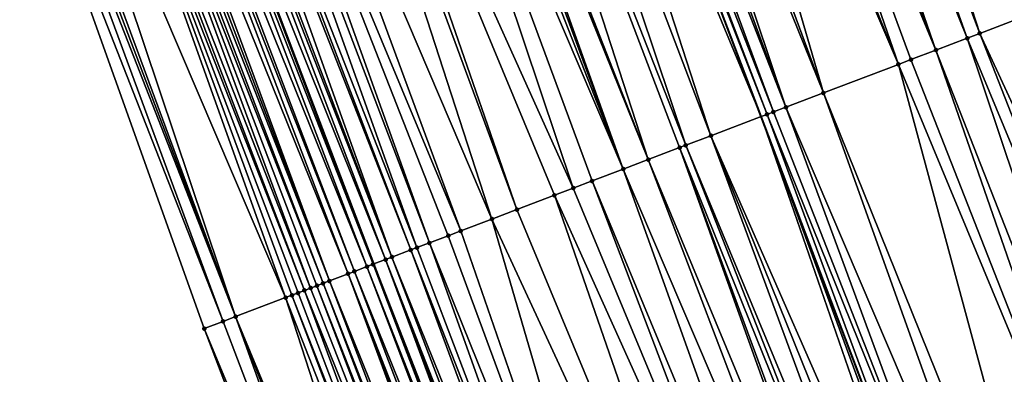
# Model space of a CAD drawing. Header units: feet. Extents: x 2004186 to 2014793, y 836912 to 864902.
# Tile 396 of 974: x 2010346 to 2010375, y 847948 to 847959. Entities that reach past the tile are written whole.
import ezdxf

# ---------------------------------------------------------------- set-up
doc = ezdxf.new("R2010")
doc.units = ezdxf.units.FT
doc.header["$LTSCALE"] = 100
doc.header["$MEASUREMENT"] = 0
for name, color, linetype, lineweight in [('EP_Travel Lane', 5, 'Continuous', 40), ('GPL_Skip Line', 2, 'Continuous', 40), ('Road Shots', 4, 'Continuous', 200), ('Road X-Section', 30, 'Continuous', 13)]:
    doc.layers.add(name, color=color, linetype=linetype, lineweight=lineweight)
doc.layers.add('I-77 SB_MM21-27-Surface-Border', color=7, linetype='Continuous')
doc.layers.add('I-77 SB_MM21-27-Surface-TIN', color=7, linetype='Continuous')

msp = doc.modelspace()

# ---------------------------------------------------------------- linework, layer by layer
at = {"layer": 'EP_Travel Lane'}
msp.add_polyline3d([(2010411.27561073, 847801.6155537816, 431.5946390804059), (2010404.664397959, 847820.4911271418, 431.5215384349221), (2010398.053152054, 847839.3667951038, 431.4753545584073), (2010391.291403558, 847857.8650233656, 431.416789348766), (2010384.405827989, 847876.6421531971, 431.3169357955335), (2010377.520197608, 847895.4194325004, 431.2697150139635), (2010370.634593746, 847914.1966394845, 431.1969690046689), (2010363.638101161, 847932.5998166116, 431.1206597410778), (2010356.528513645, 847951.2935980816, 431.1153276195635), (2010349.418995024, 847969.9871984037, 431.0514817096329), (2010342.428434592, 847988.3403477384, 430.9910314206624), (2010335.069173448, 848006.9369856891, 430.9005451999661), (2010327.709890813, 848025.5336779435, 430.8292895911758), (2010320.350612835, 848044.1303584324, 430.7538676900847), (2010313.096629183, 848062.3908315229, 430.6781007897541), (2010305.390469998, 848080.8465041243, 430.5989821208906), (2010297.684316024, 848099.3021642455, 430.5160583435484)], dxfattribs=at)
at = {"layer": 'GPL_Skip Line'}
msp.add_polyline3d([(2010422.965392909, 847805.7298375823, 432.0990983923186), (2010416.32843218, 847824.5963541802, 432.0262505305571), (2010409.691460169, 847843.4629028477, 431.9625323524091), (2010402.875732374, 847862.105767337, 431.9007132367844), (2010395.992691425, 847880.8838705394, 431.8150787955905), (2010389.109602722, 847899.6621040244, 431.7753469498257), (2010382.226526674, 847918.4403029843, 431.7234295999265), (2010375.19105259, 847936.9974819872, 431.6554652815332), (2010368.098361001, 847955.6975032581, 431.596892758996), (2010361.005655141, 847974.3975621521, 431.5504159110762), (2010353.967335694, 847992.9289843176, 431.4755962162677), (2010346.605653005, 848011.5247025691, 431.3982657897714), (2010339.243966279, 848030.1204310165, 431.3245462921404), (2010331.882245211, 848048.7162462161, 431.2815498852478), (2010324.561540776, 848067.1436544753, 431.2263298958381), (2010316.89390634, 848085.6152723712, 431.1424802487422), (2010309.226277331, 848104.0868771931, 431.0546505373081)], dxfattribs=at)
at = {"layer": 'I-77 SB_MM21-27-Surface-Border', "color": 3, "linetype": 'ByBlock', "lineweight": -2}
msp.add_polyline3d([(2010407.113855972, 847800.1508731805, 431.433307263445), (2010401.986137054, 847819.5486046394, 431.4328845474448), (2010394.028547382, 847837.9504286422, 431.3309332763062), (2010387.102347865, 847856.3315577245, 431.2563549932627), (2010380.604963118, 847875.2507694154, 431.1648142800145), (2010372.980670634, 847893.7575748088, 431.0657531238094), (2010365.732000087, 847912.4018871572, 430.9826047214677), (2010358.568744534, 847930.6702650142, 430.9181466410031), (2010351.456411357, 847949.3628909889, 430.8815903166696), (2010344.717938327, 847968.1977442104, 430.8386513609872), (2010337.570430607, 847986.4083957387, 430.760817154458), (2010331.111513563, 848005.3630545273, 430.7032324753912), (2010323.165819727, 848023.7265324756, 430.6018029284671), (2010316.892724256, 848042.7551530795, 430.5724557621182), (2010309.267378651, 848060.8033689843, 430.4866649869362), (2010301.796048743, 848079.3564190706, 430.4260753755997), (2010293.216183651, 848097.4499587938, 430.3221133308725)], dxfattribs=at)
at = {"layer": 'I-77 SB_MM21-27-Surface-TIN', "color": 128, "linetype": 'ByBlock', "lineweight": -2}
for points in [[(2010368.456423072, 847977.2334706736, 431.8253182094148), (2010367.521836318, 847976.8777353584, 431.7871012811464), (2010374.634144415, 847958.185175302, 431.8449456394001)], [(2010368.456423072, 847977.2334706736, 431.8253182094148), (2010374.634144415, 847958.185175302, 431.8449456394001), (2010376.503318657, 847958.8966440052, 431.9207520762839)], [(2010367.521836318, 847976.8777353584, 431.7871012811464), (2010366.77416079, 847976.5931632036, 431.7617209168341), (2010374.260305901, 847958.0428911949, 431.8328923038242)], [(2010367.521836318, 847976.8777353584, 431.7871012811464), (2010374.260305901, 847958.0428911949, 431.8328923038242), (2010374.634144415, 847958.185175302, 431.8449456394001)], [(2010366.77416079, 847976.5931632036, 431.7617209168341), (2010366.400323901, 847976.4508748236, 431.7482879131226), (2010373.325714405, 847957.6871683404, 431.7986981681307)], [(2010366.77416079, 847976.5931632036, 431.7617209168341), (2010373.325714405, 847957.6871683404, 431.7986981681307), (2010374.260305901, 847958.0428911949, 431.8328923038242)], [(2010366.400323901, 847976.4508748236, 431.7482879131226), (2010365.652657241, 847976.1662793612, 431.7153881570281), (2010373.325714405, 847957.6871683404, 431.7986981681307)], [(2010365.652657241, 847976.1662793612, 431.7153881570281), (2010364.718065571, 847975.8105569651, 431.6813390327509), (2010372.204211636, 847957.2602824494, 431.7517079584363)], [(2010365.652657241, 847976.1662793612, 431.7153881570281), (2010372.578048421, 847957.4025711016, 431.7652276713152), (2010373.325714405, 847957.6871683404, 431.7986981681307)], [(2010365.652657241, 847976.1662793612, 431.7153881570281), (2010372.204211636, 847957.2602824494, 431.7517079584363), (2010372.578048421, 847957.4025711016, 431.7652276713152)], [(2010364.344228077, 847975.6682701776, 431.6684197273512), (2010363.035798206, 847975.1702628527, 431.6220511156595), (2010369.961192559, 847956.4065462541, 431.669208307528)], [(2010364.718065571, 847975.8105569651, 431.6813390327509), (2010364.344228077, 847975.6682701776, 431.6684197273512), (2010372.204211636, 847957.2602824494, 431.7517079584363)], [(2010364.344228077, 847975.6682701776, 431.6684197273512), (2010369.961192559, 847956.4065462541, 431.669208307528), (2010372.204211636, 847957.2602824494, 431.7517079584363)], [(2010363.035798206, 847975.1702628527, 431.6220511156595), (2010362.475039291, 847974.9568396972, 431.6049388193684), (2010369.961192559, 847956.4065462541, 431.669208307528)], [(2010362.475039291, 847974.9568396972, 431.6049388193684), (2010361.914274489, 847974.7434320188, 431.592819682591), (2010368.839677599, 847955.9796924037, 431.6325548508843)], [(2010362.475039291, 847974.9568396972, 431.6049388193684), (2010368.839677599, 847955.9796924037, 431.6325548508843), (2010369.961192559, 847956.4065462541, 431.669208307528)], [(2010361.540436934, 847974.6011453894, 431.579951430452), (2010361.166609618, 847974.458831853, 431.5584025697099), (2010368.465850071, 847955.8373794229, 431.6111864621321)], [(2010361.914274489, 847974.7434320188, 431.592819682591), (2010361.540436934, 847974.6011453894, 431.579951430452), (2010368.839677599, 847955.9796924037, 431.6325548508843)], [(2010361.540436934, 847974.6011453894, 431.579951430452), (2010368.465850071, 847955.8373794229, 431.6111864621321), (2010368.839677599, 847955.9796924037, 431.6325548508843)], [(2010360.418947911, 847974.1742233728, 431.5213031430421), (2010368.098361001, 847955.6975032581, 431.596892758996), (2010361.005655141, 847974.3975621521, 431.5504159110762)], [(2010361.166609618, 847974.458831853, 431.5584025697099), (2010361.005655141, 847974.3975621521, 431.5504159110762), (2010368.278932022, 847955.7662341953, 431.6041357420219)], [(2010368.278932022, 847955.7662341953, 431.6041357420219), (2010361.005655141, 847974.3975621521, 431.5504159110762), (2010368.098361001, 847955.6975032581, 431.596892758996)], [(2010361.166609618, 847974.458831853, 431.5584025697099), (2010368.278932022, 847955.7662341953, 431.6041357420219), (2010368.465850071, 847955.8373794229, 431.6111864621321)], [(2010360.418947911, 847974.1742233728, 431.5213031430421), (2010359.48437438, 847973.818453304, 431.4718741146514), (2010366.596674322, 847955.1259146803, 431.53665778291)], [(2010360.418947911, 847974.1742233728, 431.5213031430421), (2010366.596674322, 847955.1259146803, 431.53665778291), (2010368.098361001, 847955.6975032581, 431.596892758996)], [(2010359.48437438, 847973.818453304, 431.4718741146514), (2010358.549794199, 847973.4627007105, 431.4280829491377), (2010365.849012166, 847954.8413073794, 431.4999410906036)], [(2010359.48437438, 847973.818453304, 431.4718741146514), (2010365.849012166, 847954.8413073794, 431.4999410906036), (2010366.596674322, 847955.1259146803, 431.53665778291)], [(2010358.549794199, 847973.4627007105, 431.4280829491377), (2010357.428285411, 847973.0358306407, 431.3861933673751), (2010364.72750573, 847954.4144311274, 431.4560605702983)], [(2010358.549794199, 847973.4627007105, 431.4280829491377), (2010365.66209319, 847954.7701645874, 431.4936761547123), (2010365.849012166, 847954.8413073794, 431.4999410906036)], [(2010358.549794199, 847973.4627007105, 431.4280829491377), (2010364.72750573, 847954.4144311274, 431.4560605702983), (2010365.66209319, 847954.7701645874, 431.4936761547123)], [(2010357.428285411, 847973.0358306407, 431.3861933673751), (2010357.241369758, 847972.9646791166, 431.3771108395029), (2010364.72750573, 847954.4144311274, 431.4560605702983)], [(2010356.680619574, 847972.7512330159, 431.3525960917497), (2010356.119867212, 847972.5377926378, 431.3299275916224), (2010363.979845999, 847954.1298174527, 431.4172876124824)], [(2010357.054451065, 847972.8935355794, 431.3706049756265), (2010356.680619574, 847972.7512330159, 431.3525960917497), (2010363.979845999, 847954.1298174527, 431.4172876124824)], [(2010357.241369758, 847972.9646791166, 431.3771108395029), (2010357.054451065, 847972.8935355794, 431.3706049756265), (2010363.979845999, 847954.1298174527, 431.4172876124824)], [(2010357.241369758, 847972.9646791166, 431.3771108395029), (2010363.979845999, 847954.1298174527, 431.4172876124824), (2010364.72750573, 847954.4144311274, 431.4560605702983)], [(2010356.119867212, 847972.5377926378, 431.3299275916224), (2010354.250683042, 847971.8263500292, 431.2625338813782), (2010362.484508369, 847953.5606378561, 431.3551474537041)], [(2010356.119867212, 847972.5377926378, 431.3299275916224), (2010363.045263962, 847953.7740697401, 431.3750738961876), (2010363.979845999, 847954.1298174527, 431.4172876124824)], [(2010356.119867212, 847972.5377926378, 431.3299275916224), (2010362.484508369, 847953.5606378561, 431.3551474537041), (2010363.045263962, 847953.7740697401, 431.3750738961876)], [(2010353.876846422, 847971.6840609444, 431.2488734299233), (2010352.194590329, 847971.0437372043, 431.1800271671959), (2010360.054570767, 847952.6357576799, 431.2659992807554)], [(2010354.250683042, 847971.8263500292, 431.2625338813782), (2010353.876846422, 847971.6840609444, 431.2488734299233), (2010360.802239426, 847952.9203478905, 431.2972024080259)], [(2010353.876846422, 847971.6840609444, 431.2488734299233), (2010360.054570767, 847952.6357576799, 431.2659992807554), (2010360.802239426, 847952.9203478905, 431.2972024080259)], [(2010354.250683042, 847971.8263500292, 431.2625338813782), (2010361.923749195, 847953.3472153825, 431.3382568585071), (2010362.484508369, 847953.5606378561, 431.3551474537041)], [(2010354.250683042, 847971.8263500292, 431.2625338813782), (2010360.802239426, 847952.9203478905, 431.2972024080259), (2010361.923749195, 847953.3472153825, 431.3382568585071)], [(2010352.194590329, 847971.0437372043, 431.1800271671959), (2010351.446921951, 847970.7591462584, 431.1485845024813), (2010359.119979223, 847952.2800349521, 431.2318461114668)], [(2010352.194590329, 847971.0437372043, 431.1800271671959), (2010359.119979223, 847952.2800349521, 431.2318461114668), (2010360.054570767, 847952.6357576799, 431.2659992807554)], [(2010351.446921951, 847970.7591462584, 431.1485845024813), (2010351.07308314, 847970.6168629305, 431.1367813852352), (2010358.185388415, 847951.9243102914, 431.1970693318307)], [(2010351.446921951, 847970.7591462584, 431.1485845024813), (2010358.746146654, 847952.1377352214, 431.2147523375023), (2010359.119979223, 847952.2800349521, 431.2318461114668)], [(2010351.446921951, 847970.7591462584, 431.1485845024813), (2010358.185388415, 847951.9243102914, 431.1970693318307), (2010358.746146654, 847952.1377352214, 431.2147523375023)], [(2010350.512324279, 847970.4034396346, 431.1196238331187), (2010350.325409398, 847970.3322860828, 431.1098870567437), (2010357.624622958, 847951.7109043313, 431.185506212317)], [(2010351.07308314, 847970.6168629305, 431.1367813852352), (2010350.512324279, 847970.4034396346, 431.1196238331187), (2010357.811543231, 847951.782043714, 431.190671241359)], [(2010350.512324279, 847970.4034396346, 431.1196238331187), (2010357.624622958, 847951.7109043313, 431.185506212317), (2010357.811543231, 847951.782043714, 431.190671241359)], [(2010351.07308314, 847970.6168629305, 431.1367813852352), (2010357.811543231, 847951.782043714, 431.190671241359), (2010358.185388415, 847951.9243102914, 431.1970693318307)], [(2010349.764658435, 847970.1188420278, 431.0860322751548), (2010349.418995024, 847969.9871984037, 431.0514817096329), (2010356.876958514, 847951.4263030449, 431.1507298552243)], [(2010349.951571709, 847970.1899998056, 431.0971324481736), (2010349.764658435, 847970.1188420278, 431.0860322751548), (2010357.063868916, 847951.4974683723, 431.1642650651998)], [(2010349.764658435, 847970.1188420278, 431.0860322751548), (2010356.876958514, 847951.4263030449, 431.1507298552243), (2010357.063868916, 847951.4974683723, 431.1642650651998)], [(2010350.325409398, 847970.3322860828, 431.1098870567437), (2010349.951571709, 847970.1899998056, 431.0971324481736), (2010357.063868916, 847951.4974683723, 431.1642650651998)], [(2010350.325409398, 847970.3322860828, 431.1098870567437), (2010357.063868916, 847951.4974683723, 431.1642650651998), (2010357.624622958, 847951.7109043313, 431.185506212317)], [(2010349.203936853, 847969.9053207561, 431.0372663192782), (2010348.830087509, 847969.7630651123, 431.0343944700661), (2010356.316235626, 847951.212785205, 431.1030727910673)], [(2010349.390849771, 847969.9764794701, 431.0486684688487), (2010349.203936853, 847969.9053207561, 431.0372663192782), (2010356.503150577, 847951.2839385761, 431.1127507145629)], [(2010349.203936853, 847969.9053207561, 431.0372663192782), (2010356.316235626, 847951.212785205, 431.1030727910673), (2010356.503150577, 847951.2839385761, 431.1127507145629)], [(2010349.390849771, 847969.9764794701, 431.0486684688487), (2010356.528513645, 847951.2935980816, 431.1153276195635), (2010349.418995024, 847969.9871984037, 431.0514817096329)], [(2010349.390849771, 847969.9764794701, 431.0486684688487), (2010356.503150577, 847951.2839385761, 431.1127507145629), (2010356.528513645, 847951.2935980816, 431.1153276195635)], [(2010356.876958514, 847951.4263030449, 431.1507298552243), (2010349.418995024, 847969.9871984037, 431.0514817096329), (2010356.528513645, 847951.2935980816, 431.1153276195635)], [(2010348.269351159, 847969.5495826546, 430.9981504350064), (2010348.082440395, 847969.478418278, 430.9849214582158), (2010355.194754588, 847950.7858422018, 431.0376573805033)], [(2010348.643166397, 847969.6919279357, 431.0299404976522), (2010348.269351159, 847969.5495826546, 430.9981504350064), (2010355.755473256, 847950.9993711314, 431.0888921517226)], [(2010348.269351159, 847969.5495826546, 430.9981504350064), (2010355.194754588, 847950.7858422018, 431.0376573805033), (2010355.755473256, 847950.9993711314, 431.0888921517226)], [(2010348.830087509, 847969.7630651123, 431.0343944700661), (2010348.643166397, 847969.6919279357, 431.0299404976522), (2010355.942389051, 847951.0705222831, 431.0978540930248)], [(2010348.643166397, 847969.6919279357, 431.0299404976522), (2010355.755473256, 847950.9993711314, 431.0888921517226), (2010355.942389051, 847951.0705222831, 431.0978540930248)], [(2010348.830087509, 847969.7630651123, 431.0343944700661), (2010355.942389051, 847951.0705222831, 431.0978540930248), (2010356.316235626, 847951.212785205, 431.1030727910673)], [(2010347.33476058, 847969.1938573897, 430.9631757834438), (2010347.147839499, 847969.1227201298, 430.9586950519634), (2010354.447081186, 847950.5012644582, 431.0104762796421)], [(2010347.708606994, 847969.3361207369, 430.9685329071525), (2010347.33476058, 847969.1938573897, 430.9631757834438), (2010354.63400727, 847950.572388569, 431.0107144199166)], [(2010347.33476058, 847969.1938573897, 430.9631757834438), (2010354.447081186, 847950.5012644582, 431.0104762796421), (2010354.63400727, 847950.572388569, 431.0107144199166)], [(2010347.895526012, 847969.4072634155, 430.9747618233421), (2010347.708606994, 847969.3361207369, 430.9685329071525), (2010355.007843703, 847950.7146781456, 431.0245322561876)], [(2010347.708606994, 847969.3361207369, 430.9685329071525), (2010354.820928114, 847950.6435264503, 431.0153950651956), (2010355.007843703, 847950.7146781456, 431.0245322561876)], [(2010347.708606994, 847969.3361207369, 430.9685329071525), (2010354.63400727, 847950.572388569, 431.0107144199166), (2010354.820928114, 847950.6435264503, 431.0153950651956)], [(2010348.082440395, 847969.478418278, 430.9849214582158), (2010347.895526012, 847969.4072634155, 430.9747618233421), (2010355.194754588, 847950.7858422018, 431.0376573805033)], [(2010347.895526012, 847969.4072634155, 430.9747618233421), (2010355.007843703, 847950.7146781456, 431.0245322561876), (2010355.194754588, 847950.7858422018, 431.0376573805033)], [(2010347.147839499, 847969.1227201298, 430.9586950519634), (2010346.026344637, 847968.6958134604, 430.9049979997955), (2010353.886318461, 847950.2878513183, 430.9965968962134)], [(2010347.147839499, 847969.1227201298, 430.9586950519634), (2010354.260152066, 847950.4301483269, 431.0128125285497), (2010354.447081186, 847950.5012644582, 431.0104762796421)], [(2010347.147839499, 847969.1227201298, 430.9586950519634), (2010354.073233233, 847950.35900516, 431.0064266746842), (2010354.260152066, 847950.4301483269, 431.0128125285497)], [(2010347.147839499, 847969.1227201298, 430.9586950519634), (2010353.886318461, 847950.2878513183, 430.9965968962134), (2010354.073233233, 847950.35900516, 431.0064266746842)], [(2010346.026344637, 847968.6958134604, 430.9049979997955), (2010345.465602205, 847968.4823469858, 430.8739103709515), (2010352.39099057, 847949.7186461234, 430.9261983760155)], [(2010346.026344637, 847968.6958134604, 430.9049979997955), (2010352.39099057, 847949.7186461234, 430.9261983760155), (2010353.886318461, 847950.2878513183, 430.9965968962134)], [(2010345.091768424, 847968.3400504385, 430.8578424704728), (2010344.717938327, 847968.1977442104, 430.8386513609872), (2010352.017157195, 847949.5763485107, 430.9097878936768)], [(2010345.2786867, 847968.4111950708, 430.8647016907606), (2010345.091768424, 847968.3400504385, 430.8578424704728), (2010352.39099057, 847949.7186461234, 430.9261983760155)], [(2010345.091768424, 847968.3400504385, 430.8578424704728), (2010352.017157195, 847949.5763485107, 430.9097878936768), (2010352.39099057, 847949.7186461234, 430.9261983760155)], [(2010345.465602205, 847968.4823469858, 430.8739103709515), (2010345.2786867, 847968.4111950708, 430.8647016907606), (2010352.39099057, 847949.7186461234, 430.9261983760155)], [(2010344.717938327, 847968.1977442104, 430.8386513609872), (2010351.456411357, 847949.3628909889, 430.8815903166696), (2010352.017157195, 847949.5763485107, 430.9097878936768)], [(2010376.503318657, 847958.8966440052, 431.9207520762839), (2010374.634144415, 847958.185175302, 431.8449456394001), (2010383.054874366, 847939.9906436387, 431.9559363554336)], [(2010374.260305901, 847958.0428911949, 431.8328923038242), (2010373.325714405, 847957.6871683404, 431.7986981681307), (2010380.624935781, 847939.0657660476, 431.8676215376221)], [(2010374.634144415, 847958.185175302, 431.8449456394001), (2010374.260305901, 847958.0428911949, 431.8328923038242), (2010381.933366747, 847939.5637704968, 431.9130588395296)], [(2010374.260305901, 847958.0428911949, 431.8328923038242), (2010380.624935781, 847939.0657660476, 431.8676215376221), (2010381.933366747, 847939.5637704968, 431.9130588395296)], [(2010374.634144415, 847958.185175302, 431.8449456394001), (2010381.933366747, 847939.5637704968, 431.9130588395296), (2010383.054874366, 847939.9906436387, 431.9559363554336)], [(2010373.325714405, 847957.6871683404, 431.7986981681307), (2010372.578048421, 847957.4025711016, 431.7652276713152), (2010379.877267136, 847938.7811758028, 431.8364073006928)], [(2010373.325714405, 847957.6871683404, 431.7986981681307), (2010379.877267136, 847938.7811758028, 431.8364073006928), (2010380.624935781, 847939.0657660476, 431.8676215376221)], [(2010372.204211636, 847957.2602824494, 431.7517079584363), (2010369.961192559, 847956.4065462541, 431.669208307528), (2010377.447331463, 847937.8562905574, 431.7456231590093)], [(2010372.578048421, 847957.4025711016, 431.7652276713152), (2010372.204211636, 847957.2602824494, 431.7517079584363), (2010379.877267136, 847938.7811758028, 431.8364073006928)], [(2010372.204211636, 847957.2602824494, 431.7517079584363), (2010377.447331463, 847937.8562905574, 431.7456231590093), (2010379.877267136, 847938.7811758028, 431.8364073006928)], [(2010369.961192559, 847956.4065462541, 431.669208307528), (2010368.839677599, 847955.9796924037, 431.6325548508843), (2010376.699657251, 847937.5717149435, 431.7191289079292)], [(2010369.961192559, 847956.4065462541, 431.669208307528), (2010376.699657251, 847937.5717149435, 431.7191289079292), (2010377.447331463, 847937.8562905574, 431.7456231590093)], [(2010368.839677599, 847955.9796924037, 431.6325548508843), (2010368.465850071, 847955.8373794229, 431.6111864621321), (2010375.765066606, 847937.2159898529, 431.6842131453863)], [(2010368.839677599, 847955.9796924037, 431.6325548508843), (2010375.765066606, 847937.2159898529, 431.6842131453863), (2010376.699657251, 847937.5717149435, 431.7191289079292)], [(2010366.596674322, 847955.1259146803, 431.53665778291), (2010374.643568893, 847936.7890906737, 431.6329357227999), (2010368.098361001, 847955.6975032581, 431.596892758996)], [(2010368.278932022, 847955.7662341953, 431.6041357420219), (2010368.098361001, 847955.6975032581, 431.596892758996), (2010375.204320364, 847937.0025333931, 431.6563580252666)], [(2010375.017408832, 847936.9313710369, 431.6437813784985), (2010375.19105259, 847936.9974819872, 431.6554652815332), (2010368.098361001, 847955.6975032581, 431.596892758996)], [(2010375.204320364, 847937.0025333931, 431.6563580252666), (2010368.098361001, 847955.6975032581, 431.596892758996), (2010375.19105259, 847936.9974819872, 431.6554652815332)], [(2010375.017408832, 847936.9313710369, 431.6437813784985), (2010368.098361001, 847955.6975032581, 431.596892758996), (2010374.643568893, 847936.7890906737, 431.6329357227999)], [(2010368.465850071, 847955.8373794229, 431.6111864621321), (2010368.278932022, 847955.7662341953, 431.6041357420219), (2010375.765066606, 847937.2159898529, 431.6842131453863)], [(2010368.278932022, 847955.7662341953, 431.6041357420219), (2010375.204320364, 847937.0025333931, 431.6563580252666), (2010375.765066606, 847937.2159898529, 431.6842131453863)], [(2010366.596674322, 847955.1259146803, 431.53665778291), (2010365.849012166, 847954.8413073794, 431.4999410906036), (2010373.522073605, 847936.3621851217, 431.579602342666)], [(2010366.596674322, 847955.1259146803, 431.53665778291), (2010374.08281759, 847936.5756475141, 431.6093714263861), (2010374.643568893, 847936.7890906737, 431.6329357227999)], [(2010366.596674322, 847955.1259146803, 431.53665778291), (2010373.522073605, 847936.3621851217, 431.579602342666), (2010374.08281759, 847936.5756475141, 431.6093714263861)], [(2010365.66209319, 847954.7701645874, 431.4936761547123), (2010364.72750573, 847954.4144311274, 431.4560605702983), (2010372.400567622, 847935.9353076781, 431.5353370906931)], [(2010365.849012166, 847954.8413073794, 431.4999410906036), (2010365.66209319, 847954.7701645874, 431.4936761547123), (2010373.148242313, 847936.2198820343, 431.5614255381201)], [(2010365.66209319, 847954.7701645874, 431.4936761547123), (2010372.587487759, 847936.0064474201, 431.5406180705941), (2010373.148242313, 847936.2198820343, 431.5614255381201)], [(2010365.66209319, 847954.7701645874, 431.4936761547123), (2010372.400567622, 847935.9353076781, 431.5353370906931), (2010372.587487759, 847936.0064474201, 431.5406180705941)], [(2010365.849012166, 847954.8413073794, 431.4999410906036), (2010373.148242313, 847936.2198820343, 431.5614255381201), (2010373.522073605, 847936.3621851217, 431.579602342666)], [(2010364.72750573, 847954.4144311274, 431.4560605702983), (2010363.979845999, 847954.1298174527, 431.4172876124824), (2010371.839816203, 847935.7218648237, 431.511871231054)], [(2010364.72750573, 847954.4144311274, 431.4560605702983), (2010371.839816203, 847935.7218648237, 431.511871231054), (2010372.400567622, 847935.9353076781, 431.5353370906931)], [(2010363.979845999, 847954.1298174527, 431.4172876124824), (2010363.045263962, 847953.7740697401, 431.3750738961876), (2010370.718328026, 847935.2949405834, 431.4525087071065)], [(2010363.979845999, 847954.1298174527, 431.4172876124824), (2010370.718328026, 847935.2949405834, 431.4525087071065), (2010371.839816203, 847935.7218648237, 431.511871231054)], [(2010363.045263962, 847953.7740697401, 431.3750738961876), (2010362.484508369, 847953.5606378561, 431.3551474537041), (2010370.157578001, 847935.081494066, 431.4278611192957)], [(2010363.045263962, 847953.7740697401, 431.3750738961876), (2010370.157578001, 847935.081494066, 431.4278611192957), (2010370.718328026, 847935.2949405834, 431.4525087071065)], [(2010361.923749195, 847953.3472153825, 431.3382568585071), (2010360.802239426, 847952.9203478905, 431.2972024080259), (2010368.475314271, 847934.4411903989, 431.365495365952)], [(2010362.484508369, 847953.5606378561, 431.3551474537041), (2010361.923749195, 847953.3472153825, 431.3382568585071), (2010370.157578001, 847935.081494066, 431.4278611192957)], [(2010361.923749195, 847953.3472153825, 431.3382568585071), (2010368.475314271, 847934.4411903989, 431.365495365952), (2010370.157578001, 847935.081494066, 431.4278611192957)], [(2010360.802239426, 847952.9203478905, 431.2972024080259), (2010360.054570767, 847952.6357576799, 431.2659992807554), (2010368.475314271, 847934.4411903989, 431.365495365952)], [(2010360.054570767, 847952.6357576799, 431.2659992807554), (2010359.119979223, 847952.2800349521, 431.2318461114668), (2010365.671559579, 847933.3739698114, 431.2461286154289)], [(2010360.054570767, 847952.6357576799, 431.2659992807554), (2010365.671559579, 847933.3739698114, 431.2461286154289), (2010368.475314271, 847934.4411903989, 431.365495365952)], [(2010358.746146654, 847952.1377352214, 431.2147523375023), (2010358.185388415, 847951.9243102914, 431.1970693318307), (2010365.671559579, 847933.3739698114, 431.2461286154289)], [(2010359.119979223, 847952.2800349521, 431.2318461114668), (2010358.746146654, 847952.1377352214, 431.2147523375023), (2010365.671559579, 847933.3739698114, 431.2461286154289)], [(2010358.185388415, 847951.9243102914, 431.1970693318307), (2010357.811543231, 847951.782043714, 431.190671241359), (2010364.92389472, 847933.0893696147, 431.2117036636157)], [(2010358.185388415, 847951.9243102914, 431.1970693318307), (2010364.92389472, 847933.0893696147, 431.2117036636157), (2010365.671559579, 847933.3739698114, 431.2461286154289)], [(2010357.624622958, 847951.7109043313, 431.185506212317), (2010357.063868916, 847951.4974683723, 431.1642650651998), (2010364.550070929, 847932.9470468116, 431.1871663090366)], [(2010357.811543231, 847951.782043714, 431.190671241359), (2010357.624622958, 847951.7109043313, 431.185506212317), (2010364.92389472, 847933.0893696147, 431.2117036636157)], [(2010357.624622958, 847951.7109043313, 431.185506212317), (2010364.550070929, 847932.9470468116, 431.1871663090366), (2010364.92389472, 847933.0893696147, 431.2117036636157)], [(2010356.503150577, 847951.2839385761, 431.1127507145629), (2010356.316235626, 847951.212785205, 431.1030727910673), (2010363.615519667, 847932.5912182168, 431.118858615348)], [(2010356.503150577, 847951.2839385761, 431.1127507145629), (2010363.638101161, 847932.5998166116, 431.1206597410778), (2010356.528513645, 847951.2935980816, 431.1153276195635)], [(2010356.503150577, 847951.2839385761, 431.1127507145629), (2010363.615519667, 847932.5912182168, 431.118858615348), (2010363.638101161, 847932.5998166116, 431.1206597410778)], [(2010356.876958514, 847951.4263030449, 431.1507298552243), (2010356.528513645, 847951.2935980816, 431.1153276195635), (2010363.802428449, 847932.6623877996, 431.1337666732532)], [(2010363.802428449, 847932.6623877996, 431.1337666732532), (2010356.528513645, 847951.2935980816, 431.1153276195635), (2010363.638101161, 847932.5998166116, 431.1206597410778)], [(2010357.063868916, 847951.4974683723, 431.1642650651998), (2010356.876958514, 847951.4263030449, 431.1507298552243), (2010364.176242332, 847932.8047366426, 431.1667048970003)], [(2010356.876958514, 847951.4263030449, 431.1507298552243), (2010363.989333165, 847932.7335680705, 431.152122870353), (2010364.176242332, 847932.8047366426, 431.1667048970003)], [(2010356.876958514, 847951.4263030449, 431.1507298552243), (2010363.802428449, 847932.6623877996, 431.1337666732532), (2010363.989333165, 847932.7335680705, 431.152122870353)], [(2010357.063868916, 847951.4974683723, 431.1642650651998), (2010364.176242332, 847932.8047366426, 431.1667048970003), (2010364.550070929, 847932.9470468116, 431.1871663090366)], [(2010355.755473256, 847950.9993711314, 431.0888921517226), (2010355.194754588, 847950.7858422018, 431.0376573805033), (2010362.6809091, 847932.2355454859, 431.1008348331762)], [(2010355.942389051, 847951.0705222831, 431.0978540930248), (2010355.755473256, 847950.9993711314, 431.0888921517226), (2010363.054742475, 847932.3778430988, 431.1172454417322)], [(2010355.755473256, 847950.9993711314, 431.0888921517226), (2010362.867821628, 847932.3067052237, 431.1125667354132), (2010363.054742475, 847932.3778430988, 431.1172454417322)], [(2010355.755473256, 847950.9993711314, 431.0888921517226), (2010362.6809091, 847932.2355454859, 431.1008348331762), (2010362.867821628, 847932.3067052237, 431.1125667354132)], [(2010356.316235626, 847951.212785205, 431.1030727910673), (2010355.942389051, 847951.0705222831, 431.0978540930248), (2010363.428596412, 847932.5200866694, 431.1162212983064)], [(2010355.942389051, 847951.0705222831, 431.0978540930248), (2010363.054742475, 847932.3778430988, 431.1172454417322), (2010363.428596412, 847932.5200866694, 431.1162212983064)], [(2010356.316235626, 847951.212785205, 431.1030727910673), (2010363.428596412, 847932.5200866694, 431.1162212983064), (2010363.615519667, 847932.5912182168, 431.118858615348)], [(2010355.007843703, 847950.7146781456, 431.0245322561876), (2010354.820928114, 847950.6435264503, 431.0153950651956), (2010362.120176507, 847932.0220531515, 431.0614060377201)], [(2010355.194754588, 847950.7858422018, 431.0376573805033), (2010355.007843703, 847950.7146781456, 431.0245322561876), (2010362.307088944, 847932.0932131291, 431.0732153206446)], [(2010355.007843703, 847950.7146781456, 431.0245322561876), (2010362.120176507, 847932.0220531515, 431.0614060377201), (2010362.307088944, 847932.0932131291, 431.0732153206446)], [(2010355.194754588, 847950.7858422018, 431.0376573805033), (2010362.307088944, 847932.0932131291, 431.0732153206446), (2010362.6809091, 847932.2355454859, 431.1008348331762)], [(2010354.073233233, 847950.35900516, 431.0064266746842), (2010353.886318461, 847950.2878513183, 430.9965968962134), (2010361.185572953, 847931.6663619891, 431.0374359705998)], [(2010354.260152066, 847950.4301483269, 431.0128125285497), (2010354.073233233, 847950.35900516, 431.0064266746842), (2010361.372492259, 847931.7375039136, 431.0434211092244)], [(2010354.073233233, 847950.35900516, 431.0064266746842), (2010361.185572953, 847931.6663619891, 431.0374359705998), (2010361.372492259, 847931.7375039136, 431.0434211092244)], [(2010354.447081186, 847950.5012644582, 431.0104762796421), (2010354.260152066, 847950.4301483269, 431.0128125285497), (2010361.372492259, 847931.7375039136, 431.0434211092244)], [(2010354.63400727, 847950.572388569, 431.0107144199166), (2010354.447081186, 847950.5012644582, 431.0104762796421), (2010361.933259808, 847931.9509043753, 431.0532104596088)], [(2010354.447081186, 847950.5012644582, 431.0104762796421), (2010361.372492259, 847931.7375039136, 431.0434211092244), (2010361.933259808, 847931.9509043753, 431.0532104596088)], [(2010354.820928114, 847950.6435264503, 431.0153950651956), (2010354.63400727, 847950.572388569, 431.0107144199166), (2010361.933259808, 847931.9509043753, 431.0532104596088)], [(2010354.820928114, 847950.6435264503, 431.0153950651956), (2010361.933259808, 847931.9509043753, 431.0532104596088), (2010362.120176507, 847932.0220531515, 431.0614060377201)], [(2010353.886318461, 847950.2878513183, 430.9965968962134), (2010352.39099057, 847949.7186461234, 430.9261983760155), (2010360.06407553, 847931.2394620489, 430.9859130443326)], [(2010353.886318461, 847950.2878513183, 430.9965968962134), (2010360.06407553, 847931.2394620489, 430.9859130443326), (2010361.185572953, 847931.6663619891, 431.0374359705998)], [(2010352.017157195, 847949.5763485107, 430.9097878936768), (2010351.456411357, 847949.3628909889, 430.8815903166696), (2010359.12949503, 847930.8837102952, 430.9423953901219)], [(2010352.39099057, 847949.7186461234, 430.9261983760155), (2010352.017157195, 847949.5763485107, 430.9097878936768), (2010359.12949503, 847930.8837102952, 430.9423953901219)], [(2010352.39099057, 847949.7186461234, 430.9261983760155), (2010359.690245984, 847931.0971543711, 430.9662553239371), (2010360.06407553, 847931.2394620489, 430.9859130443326)], [(2010352.39099057, 847949.7186461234, 430.9261983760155), (2010359.12949503, 847930.8837102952, 430.9423953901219), (2010359.690245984, 847931.0971543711, 430.9662553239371)], [(2010351.456411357, 847949.3628909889, 430.8815903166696), (2010358.568744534, 847930.6702650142, 430.9181466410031), (2010359.12949503, 847930.8837102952, 430.9423953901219)]]:
    msp.add_3dface(points, dxfattribs=at)
at = {"layer": 'Road Shots', "lineweight": 100}
for p in [(2010374.260305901, 847958.0428911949, 431.8328923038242), (2010374.634144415, 847958.185175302, 431.8449456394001), (2010373.325714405, 847957.6871683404, 431.7986981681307), (2010372.204211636, 847957.2602824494, 431.7517079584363), (2010372.578048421, 847957.4025711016, 431.7652276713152), (2010369.961192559, 847956.4065462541, 431.669208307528), (2010368.839677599, 847955.9796924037, 431.6325548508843), (2010368.278932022, 847955.7662341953, 431.6041357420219), (2010368.465850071, 847955.8373794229, 431.6111864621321), (2010366.596674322, 847955.1259146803, 431.53665778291), (2010365.66209319, 847954.7701645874, 431.4936761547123), (2010365.849012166, 847954.8413073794, 431.4999410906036), (2010364.72750573, 847954.4144311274, 431.4560605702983), (2010363.979845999, 847954.1298174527, 431.4172876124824), (2010363.045263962, 847953.7740697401, 431.3750738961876), (2010361.923749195, 847953.3472153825, 431.3382568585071), (2010362.484508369, 847953.5606378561, 431.3551474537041), (2010360.802239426, 847952.9203478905, 431.2972024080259), (2010360.054570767, 847952.6357576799, 431.2659992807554), (2010358.746146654, 847952.1377352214, 431.2147523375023), (2010359.119979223, 847952.2800349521, 431.2318461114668), (2010358.185388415, 847951.9243102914, 431.1970693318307), (2010357.624622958, 847951.7109043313, 431.185506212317), (2010357.811543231, 847951.782043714, 431.190671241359), (2010356.503150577, 847951.2839385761, 431.1127507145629), (2010356.876958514, 847951.4263030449, 431.1507298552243), (2010357.063868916, 847951.4974683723, 431.1642650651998), (2010355.755473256, 847950.9993711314, 431.0888921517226), (2010355.942389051, 847951.0705222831, 431.0978540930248), (2010356.316235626, 847951.212785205, 431.1030727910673), (2010355.007843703, 847950.7146781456, 431.0245322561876), (2010355.194754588, 847950.7858422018, 431.0376573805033), (2010354.073233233, 847950.35900516, 431.0064266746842), (2010354.260152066, 847950.4301483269, 431.0128125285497), (2010354.447081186, 847950.5012644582, 431.0104762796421), (2010354.63400727, 847950.572388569, 431.0107144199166), (2010354.820928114, 847950.6435264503, 431.0153950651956), (2010353.886318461, 847950.2878513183, 430.9965968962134), (2010352.017157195, 847949.5763485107, 430.9097878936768), (2010352.39099057, 847949.7186461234, 430.9261983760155), (2010351.456411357, 847949.3628909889, 430.8815903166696)]:
    msp.add_point(p, dxfattribs=at)
at = {"layer": 'Road X-Section', "extrusion": (0.3556149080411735, -0.9346266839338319, 0.003316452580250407), "elevation": -77603.72388208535, "flags": 128}
msp.add_lwpolyline([(2180483.541402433, 688.2544456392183), (2180484.141402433, 688.2826433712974), (2180484.541402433, 688.2990539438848), (2180486.141402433, 688.3694528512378), (2180486.341402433, 688.3792826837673), (2180486.541402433, 688.3856685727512), (2180486.741402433, 688.3833323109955), (2180486.941402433, 688.3835704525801), (2180487.141402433, 688.3882511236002), (2180487.341402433, 688.3973883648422), (2180487.541402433, 688.4105135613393), (2180488.141402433, 688.4617486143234), (2180488.341402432, 688.4707106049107), (2180488.741402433, 688.4759293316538), (2180488.941402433, 688.4856073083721), (2180489.341402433, 688.5235866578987), (2180489.541402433, 688.5371219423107), (2180490.141402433, 688.558363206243), (2180490.341402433, 688.56352826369), (2180490.741402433, 688.5699263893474), (2180491.341402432, 688.5876094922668), (2180491.741402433, 688.6047033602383), (2180492.741402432, 688.6388567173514), (2180493.541402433, 688.670060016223), (2180494.741402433, 688.7111146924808), (2180495.341402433, 688.728005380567), (2180495.941402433, 688.7479319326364), (2180496.941402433, 688.7901458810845), (2180497.741402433, 688.8289190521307), (2180498.741402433, 688.8665348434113), (2180498.941402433, 688.8727998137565), (2180499.741402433, 688.9095167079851), (2180501.541402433, 688.97699503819), (2180501.741402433, 688.9840457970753), (2180502.141402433, 689.0054143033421), (2180503.341402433, 689.0420679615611), (2180505.741402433, 689.1245680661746), (2180506.141402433, 689.1380878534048), (2180506.941402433, 689.17155853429), (2180507.941402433, 689.2057528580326), (2180508.341402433, 689.2178062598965), (2180510.341402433, 689.2936131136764), (2180511.341402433, 689.3344604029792), (2180511.941402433, 689.3593467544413), (2180512.941402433, 689.3940316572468), (2180513.341402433, 689.4118536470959), (2180513.741402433, 689.4242307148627), (2180513.941402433, 689.4339280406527), (2180515.141402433, 689.4705054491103), (2180516.341402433, 689.5208584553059), (2180516.941402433, 689.5439415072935), (2180518.341402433, 689.6038790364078), (2180520.741402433, 689.6908265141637), (2180522.341402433, 689.756509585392), (2180523.541402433, 689.8010665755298), (2180523.941402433, 689.8133691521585), (2180524.141402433, 689.8167181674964), (2180524.741402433, 689.835961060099), (2180524.941402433, 689.8413367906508), (2180525.141402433, 689.8503429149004), (2180525.341402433, 689.8735969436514), (2180525.541402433, 689.8995498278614), (2180525.741402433, 689.9175662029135), (2180525.941402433, 689.9251729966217), (2180526.141402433, 689.9211130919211), (2180526.341402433, 689.9207464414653), (2180526.741402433, 689.930860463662), (2180527.341402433, 689.9502164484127), (2180527.541402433, 689.9652641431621), (2180527.741402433, 689.9779164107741), (2180529.941402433, 690.0418809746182), (2180531.941402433, 690.1037943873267), (2180532.741402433, 690.1290937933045), (2180533.541402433, 690.1506409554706), (2180533.741402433, 690.1572468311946)], dxfattribs=at)
at = {"layer": 'Road X-Section', "extrusion": (0.3556149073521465, -0.9346266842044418, 0.003316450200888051), "elevation": -77583.72549778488, "flags": 128}
msp.add_lwpolyline([(2180483.541344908, 688.2244935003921), (2180484.141344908, 688.2487423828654), (2180484.741344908, 688.2726024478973), (2180485.141344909, 688.2922602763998), (2180486.341344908, 688.3437834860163), (2180486.541344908, 688.3497686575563), (2180487.141344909, 688.359558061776), (2180487.341344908, 688.3677536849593), (2180487.541344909, 688.3795630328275), (2180487.941344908, 688.4071826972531), (2180488.141344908, 688.4189146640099), (2180488.341344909, 688.4235933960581), (2180488.741344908, 688.4225692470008), (2180488.941344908, 688.4252065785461), (2180489.141344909, 688.4401147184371), (2180489.341344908, 688.4584710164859), (2180489.541344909, 688.4730531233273), (2180489.941344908, 688.4935146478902), (2180490.341344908, 688.5180521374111), (2180491.141344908, 688.5524772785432), (2180494.141344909, 688.6718446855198), (2180495.941344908, 688.7342107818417), (2180496.541344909, 688.7588585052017), (2180497.741344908, 688.8182213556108), (2180498.341344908, 688.8416873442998), (2180498.541344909, 688.846968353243), (2180499.141344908, 688.8677759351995), (2180499.541344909, 688.8859528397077), (2180500.141344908, 688.9157220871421), (2180500.741344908, 688.9392865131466), (2180501.141344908, 688.950132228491), (2180501.341344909, 688.962708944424), (2180501.941344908, 688.9905642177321), (2180502.941344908, 689.0254801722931), (2180503.741344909, 689.0519745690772), (2180506.341344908, 689.1427592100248), (2180507.141344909, 689.1739736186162), (2180508.541344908, 689.2194111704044), (2180509.741344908, 689.2622889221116), (2180511.141344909, 689.3220695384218), (2180511.741344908, 689.3490748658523), (2180512.141344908, 689.3640800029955), (2180513.141344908, 689.3926579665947), (2180513.741344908, 689.414540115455), (2180514.341344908, 689.4357353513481), (2180515.941344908, 689.4932750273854), (2180517.141344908, 689.5450948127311), (2180518.341344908, 689.597083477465), (2180521.341344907, 689.7143933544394), (2180522.941344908, 689.777324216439), (2180523.741344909, 689.8124954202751), (2180524.541344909, 689.8348926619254), (2180524.941344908, 689.8401955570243), (2180525.141344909, 689.8480538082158), (2180525.341344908, 689.8708315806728), (2180525.541344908, 689.8958711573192), (2180525.741344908, 689.9112125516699), (2180525.941344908, 689.9163361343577), (2180526.141344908, 689.9143393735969), (2180526.341344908, 689.9172468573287), (2180526.941344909, 689.935083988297), (2180527.341344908, 689.9496025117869), (2180527.541344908, 689.9658119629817), (2180527.741344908, 689.977858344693), (2180529.141344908, 690.0252587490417), (2180529.941344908, 690.0521753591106), (2180530.141344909, 690.0568649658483), (2180530.941344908, 690.0846821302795), (2180531.541344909, 690.1053476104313), (2180531.741344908, 690.1150514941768), (2180531.941344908, 690.1290075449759), (2180532.141344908, 690.1302895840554), (2180532.341344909, 690.1339980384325), (2180533.541344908, 690.1714663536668)], dxfattribs=at)

doc.saveas('drawing.dxf')
